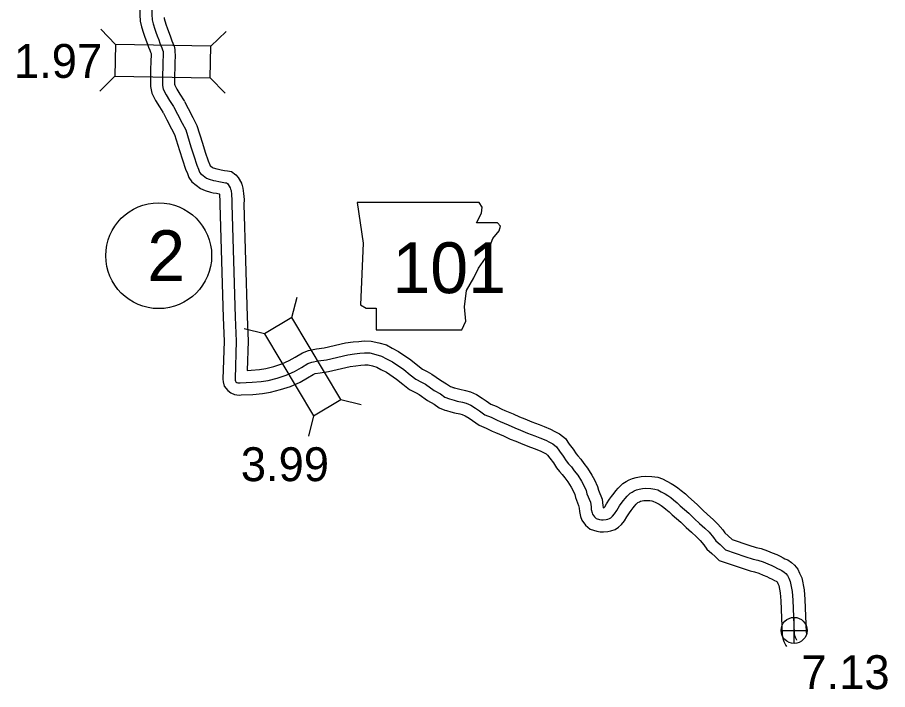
# Model space of a CAD drawing. Extents: x 31699 to 244310, y -8841 to 11474.
# Drawn here: x 148107 to 148830, y -539 to 20 of the extents above; entities that cross this region are included whole.
import ezdxf

# ---------------------------------------------------------------- set-up
doc = ezdxf.new("R2010")
doc.units = 0
for name, color, linetype in [('B_Logo', 7, 'Continuous'), ('G-ANNO-TEXT', 7, 'Continuous'), ('Level 21', 7, 'Continuous'), ('Level 55', 7, 'Continuous'), ('R_Border Notes', 7, 'Continuous'), ('R_XS_EARTHWORK_STAGE1', 7, 'Continuous'), ('R_XS_EARTHWORK_STAGE2', 7, 'Continuous'), ('S_WALL', 7, 'Continuous'), ('S_WALL_ANNOT', 7, 'Continuous')]:
    doc.layers.add(name, color=color, linetype=linetype)

msp = doc.modelspace()

# ---------------------------------------------------------------- linework, layer by layer
at = {"layer": 'B_Logo'}
for points in [[(148213.05, 57.51), (148213.05, 52.33), (148212.96, 50.59), (148213.2, 48.93), (148213.6, 46.73), (148214.12, 44.54), (148215.07, 41.63), (148216.26, 39.39), (148217.26, 36.75), (148217.94, 33.9), (148218.78, 29.91), (148218.86, 26.84), (148218.87, 21.5), (148219.22, 18.15)], [(148219.22, 18.15), (148219.23, 17.97), (148219.24, 17.57), (148219.87, 14.32), (148221.25, 9.81), (148222.18, 7.44), (148223.2, 4.46), (148224.62, 0.96), (148225.49, -1.69), (148226.35, -3.74), (148227.13, -5.59), (148227.78, -7.24), (148228.15, -8.63), (148228.34, -13.23), (148228.07, -15.84), (148228.02, -18.85), (148227.85, -22.53), (148227.64, -27.14), (148227.62, -31.28), (148227.77, -34.35), (148227.71, -36.89), (148228.39, -40.01), (148230.71, -44.68), (148233.57, -49.41), (148236.8, -54.37)], [(148236.88, -54.5), (148237.12, -54.86), (148240.28, -60.79), (148244.08, -68.23), (148247.03, -73.89), (148251.34, -88), (148253.81, -95.48), (148256.34, -103.09), (148257.7, -106.46), (148258.56, -108.84), (148259.4, -110.15), (148261.64, -111.83), (148264.3, -113.83), (148266.52, -114.7), (148270.21, -115.81), (148272.03, -116.23), (148274.44, -116.7), (148277.39, -117.28), (148280.06, -117.75), (148281, -117.92), (148281.61, -118.37), (148282.37, -119.29), (148284.05, -122.11), (148284.35, -123.1)], [(148284.35, -123.1), (148284.7, -124.23), (148284.99, -127.5), (148285.45, -132.09), (148285.42, -135.83), (148288, -229.37), (148289, -249.45), (148287.97, -280.45), (148288.14, -281.72), (148288.29, -282.52), (148288.77, -283.1), (148289.59, -283.68), (148290.26, -284), (148291.2, -284.11), (148292.2, -283.95), (148302.18, -283.61), (148309.63, -282.88), (148315.47, -282.06), (148322.95, -280.05), (148330.48, -277.65), (148337.53, -274.52), (148343.17, -271.23), (148348.55, -268.02), (148351.78, -266.73), (148357.15, -265.79), (148363.86, -264.87), (148381.68, -260.66), (148387.32, -259.84), (148391.71, -259.52), (148395.56, -259.09), (148399.9, -259.24), (148404.86, -260.37), (148409.83, -261.84), (148413.83, -264.14), (148418.76, -266.55), (148428.19, -272.97), (148433.58, -277.37), (148438.34, -281.05), (148443.07, -283.46), (148446.32, -285.24), (148453.38, -290.33), (148458.6, -293.32), (148462.46, -295.83), (148466.31, -297.46)], [(148466.31, -297.46), (148470, -298.5), (148472.55, -299.16), (148477.11, -300.04), (148480.19, -300.89), (148484.04, -302.66), (148487.9, -305.03), (148491.03, -307.22), (148495.65, -310.5), (148500.77, -312.56), (148505.7, -315.1), (148508.4, -316.17), (148515.07, -319.06), (148520.54, -321.58), (148525.12, -323.33), (148530.91, -325.78), (148537.04, -328.09), (148541.15, -329.71), (148546.2, -331.78), (148549.38, -333.3), (148552.15, -334.76), (148555.15, -337.22), (148557.58, -340.76), (148560.75, -344.95), (148563.26, -348.95), (148565.19, -351.31), (148567.52, -353.85), (148569.94, -357.05), (148572.77, -360.72), (148575.91, -365.78), (148577.8, -369.26), (148579.78, -373.48), (148580.46, -376.34), (148583.25, -383.34), (148583.81, -387.13), (148584, -389.2), (148584.75, -392.18), (148585.18, -393.3), (148586.77, -395.47), (148588.14, -396.7), (148590.96, -397.56), (148592.5, -397.85), (148593.83, -397.88), (148596.43, -397.61), (148597.89, -397.37), (148599.27, -396.93), (148600.25, -396.24), (148601.75, -394.87), (148603.36, -392.82), (148605.15, -390.03), (148607.59, -386.36), (148609, -384.32), (148610.86, -381.87), (148612.15, -380.23), (148613.9, -378.18), (148616.3, -375.71), (148617.94, -374.8), (148619.71, -373.82), (148621.69, -373.03), (148623.81, -372.38), (148626.59, -371.83), (148629.25, -371.7), (148633.52, -371.78), (148636.87, -372.29), (148639.22, -373.1), (148642.19, -374.62), (148645.37, -376.27), (148647.68, -377.75), (148650.26, -379.48), (148652.43, -381.16), (148655.5, -383.82), (148658.03, -386.22), (148665.13, -392.37), (148669.79, -396.99), (148673.96, -400.82), (148678.4, -404.84), (148681.95, -408.28), (148685.47, -412.53), (148687.61, -415.41), (148691.09, -418.52), (148693.9, -421.18), (148695.67, -422.87)], [(148695.67, -422.87), (148711.73, -428.42), (148718.51, -430.57), (148722.39, -431.33), (148726.83, -432.94), (148730.67, -434.5), (148733.96, -435.81), (148736.4, -437.08), (148738.89, -438.35), (148740.65, -439.23), (148742.47, -440.05), (148744.37, -441.27), (148745.66, -442.43), (148747.04, -444.13), (148748.11, -446.5), (148749.38, -449.18), (148751.02, -457.35), (148751.57, -464.62), (148752.74, -492.43), (148752.99, -494.09), (148753.4, -495.35), (148754.47, -497.52), (148754.65, -497.8)]]:
    msp.add_lwpolyline(points, dxfattribs=at)
at = {"layer": 'G-ANNO-TEXT'}
msp.add_lwpolyline([(148389.51, -134.1), (148394.58, -167.93), (148392.32, -219.25), (148396.84, -222.07), (148405.3, -222.07), (148405.3, -240.12), (148476.35, -240.12), (148479.73, -232.79), (148478.61, -220.94), (148480.3, -207.41), (148486.5, -196.69), (148490.45, -188.8), (148496.09, -180.34), (148499.47, -171.32), (148502.29, -163.99), (148507.37, -157.78), (148508.49, -153.84), (148506.24, -151.02), (148488.76, -151.02), (148492.7, -143.12), (148493.27, -138.05), (148490.93, -134.15)], close=True, dxfattribs=at)
at = {"layer": 'Level 21'}
for p, q in [((148752.59, -500.61), (148752.59, -478.95)), ((148741.76, -489.78), (148763.43, -489.78))]:
    msp.add_line(p, q, dxfattribs=at)
msp.add_circle((148752.59, -489.78), 10.83, dxfattribs=at)
at = {"layer": 'Level 55'}
for p, q in [((148470.22, -288.26), (148469.01, -287.83)), ((148462.39, -306.66), (148463.6, -307.09))]:
    msp.add_line(p, q, dxfattribs=at)
for points in [[(148203.05, 54.23), (148203.05, 52.58), (148202.92, 50.11), (148203.33, 47.32), (148203.8, 44.69), (148204.49, 41.83), (148205.83, 37.71), (148207.14, 35.25), (148207.68, 33.81), (148208.18, 31.71), (148208.81, 28.74), (148208.86, 26.7), (148208.87, 20.98), (148209.25, 17.33), (148209.26, 16.85)], [(148293.54, -118.96), (148294.57, -122.29), (148294.95, -126.56), (148295.45, -131.64), (148295.42, -135.74), (148297.99, -228.99), (148299.01, -249.36), (148298.2, -273.74), (148301.53, -273.63), (148308.44, -272.95), (148313.47, -272.24), (148320.13, -270.46), (148326.92, -268.29), (148332.97, -265.61), (148338.09, -262.62), (148344.1, -259.03), (148349.03, -257.06), (148355.61, -255.9), (148362.03, -255.03), (148379.8, -250.83), (148386.24, -249.89), (148390.78, -249.56), (148395.17, -249.07), (148401.2, -249.28), (148407.4, -250.7), (148413.8, -252.59), (148418.52, -255.3), (148423.79, -257.87), (148434.18, -264.95), (148439.8, -269.54), (148443.71, -272.56), (148447.75, -274.62), (148451.66, -276.77), (148458.81, -281.91), (148463.81, -284.79), (148467.17, -286.96), (148470.22, -288.26)], [(148274.94, -127.32), (148275.03, -128.43), (148275.44, -132.54), (148275.41, -135.93), (148278, -229.76), (148278.99, -249.53), (148277.95, -280.95), (148278.26, -283.33), (148278.96, -286.9), (148281.89, -290.48), (148284.53, -292.36), (148287.5, -293.74), (148291.42, -294.2), (148293.16, -293.92), (148302.84, -293.6), (148310.82, -292.81), (148317.47, -291.87), (148325.76, -289.65), (148334.04, -287.01), (148342.09, -283.44), (148348.25, -279.85), (148353, -277.01), (148354.53, -276.4), (148358.7, -275.67), (148365.69, -274.72), (148383.55, -270.49), (148388.4, -269.79), (148392.63, -269.48), (148395.95, -269.11), (148398.6, -269.2), (148402.32, -270.05), (148405.87, -271.1), (148409.14, -272.98), (148413.72, -275.22), (148422.2, -280.99), (148427.36, -285.2), (148432.97, -289.53), (148438.39, -292.3), (148440.97, -293.71), (148447.96, -298.74), (148453.38, -301.86), (148457.76, -304.69), (148462.39, -306.66)], [(148469.01, -287.83), (148472.61, -288.84), (148474.76, -289.4), (148479.39, -290.3), (148483.63, -291.47), (148488.76, -293.82), (148493.39, -296.66), (148496.79, -299.04), (148500.48, -301.66), (148504.94, -303.46), (148509.84, -305.98), (148512.22, -306.92), (148519.16, -309.93), (148524.42, -312.36), (148528.85, -314.05), (148534.62, -316.49), (148540.64, -318.76), (148544.88, -320.44), (148550.26, -322.64), (148553.87, -324.36), (148557.71, -326.39), (148562.59, -330.39), (148565.69, -334.91), (148568.99, -339.26), (148571.4, -343.11), (148572.74, -344.75), (148575.22, -347.44), (148577.89, -350.99), (148581, -355.01), (148584.56, -360.75), (148586.73, -364.75), (148589.27, -370.17), (148590.02, -373.32), (148592.96, -380.72), (148593.75, -385.93), (148593.89, -387.52), (148593.97, -387.81), (148594.63, -387.74), (148595.21, -387.01), (148596.78, -384.57), (148599.31, -380.76), (148600.9, -378.45), (148602.96, -375.75), (148604.41, -373.9), (148606.5, -371.45), (148610.15, -367.69), (148613.09, -366.06), (148615.42, -364.76), (148618.35, -363.6), (148621.36, -362.66), (148625.37, -361.88), (148629.09, -361.69), (148634.38, -361.8), (148639.26, -362.54), (148643.14, -363.87), (148646.78, -365.74), (148650.38, -367.61), (148653.16, -369.38), (148656.1, -371.36), (148658.76, -373.41), (148662.22, -376.4), (148664.76, -378.81), (148671.93, -385.04), (148676.69, -389.75), (148680.69, -393.43), (148685.23, -397.54), (148689.31, -401.48), (148693.34, -406.35), (148695.03, -408.63), (148697.87, -411.16), (148700.99, -414.13)], [(148463.6, -307.09), (148467.38, -308.15), (148470.34, -308.92), (148474.82, -309.79), (148476.75, -310.32), (148479.32, -311.5), (148482.42, -313.4), (148485.26, -315.39), (148490.81, -319.33), (148496.6, -321.67), (148501.57, -324.22), (148504.57, -325.41), (148510.99, -328.19), (148516.65, -330.81), (148521.39, -332.61), (148527.21, -335.07), (148533.44, -337.42), (148537.42, -338.99), (148542.15, -340.93), (148544.89, -342.24), (148546.59, -343.14), (148547.71, -344.05), (148549.46, -346.61), (148552.52, -350.63), (148555.12, -354.8), (148557.64, -357.86), (148559.83, -360.26), (148561.99, -363.12), (148564.55, -366.42), (148567.26, -370.8), (148568.87, -373.78), (148570.29, -376.8), (148570.9, -379.36), (148573.53, -385.97), (148573.88, -388.33), (148574.12, -390.87), (148575.2, -395.19), (148576.32, -398.14), (148579.32, -402.21), (148583.09, -405.61), (148588.56, -407.28), (148591.44, -407.83), (148594.24, -407.89), (148597.75, -407.53), (148600.21, -407.12), (148603.77, -406), (148606.55, -404.04), (148609.11, -401.68), (148611.51, -398.63), (148613.53, -395.5), (148615.87, -391.97), (148617.09, -390.2), (148618.77, -387.99), (148619.89, -386.57), (148621.3, -384.92), (148622.44, -383.74), (148622.79, -383.55), (148624, -382.88), (148625.03, -382.47), (148626.25, -382.09), (148627.81, -381.78), (148629.41, -381.7), (148632.66, -381.77), (148634.47, -382.04), (148635.3, -382.33), (148637.61, -383.51), (148640.36, -384.94), (148642.19, -386.11), (148644.41, -387.6), (148646.11, -388.91), (148648.79, -391.23), (148651.31, -393.63), (148658.33, -399.71), (148662.88, -404.22), (148667.22, -408.2), (148671.56, -412.14), (148674.6, -415.08), (148677.6, -418.7), (148680.19, -422.19), (148684.32, -425.88), (148687.01, -428.43), (148690.36, -431.61)], [(148700.99, -414.13), (148714.87, -418.92), (148720.99, -420.86), (148725.08, -421.66), (148730.42, -423.61), (148734.4, -425.22), (148738.13, -426.71), (148740.97, -428.19), (148743.41, -429.42), (148744.95, -430.2), (148747.24, -431.23), (148750.45, -433.29), (148752.93, -435.52), (148755.63, -438.84), (148757.19, -442.31), (148758.94, -446), (148760.95, -455.99), (148761.55, -464.04), (148762.7, -491.46), (148762.74, -491.67), (148763.21, -492.63), (148763.12, -492.49)], [(148690.36, -431.61), (148708.58, -437.91), (148716.03, -440.27), (148719.71, -440.99), (148723.23, -442.27), (148726.93, -443.78), (148729.8, -444.92), (148731.82, -445.97), (148734.38, -447.27), (148736.35, -448.26), (148737.7, -448.87), (148738.29, -449.25), (148738.4, -449.34), (148738.45, -449.42), (148739.03, -450.7), (148739.82, -452.36), (148741.1, -458.71), (148741.58, -465.2), (148742.77, -493.4), (148743.23, -496.41), (148744.11, -499.13), (148745.73, -502.4), (148746.18, -503.12)]]:
    msp.add_lwpolyline(points, dxfattribs=at)
at = {"layer": 'R_Border Notes'}
msp.add_circle((148224.55, -178.4), 44, dxfattribs=at)
at = {"layer": 'R_XS_EARTHWORK_STAGE1'}
for p, q in [((148188.69, -2.88), (148176.47, 9.78)), ((148267.88, -4.26), (148280.54, 7.96)), ((148188.23, -29.28), (148175.57, -41.5)), ((148267.42, -30.66), (148279.65, -43.32)), ((148335.23, -229.84), (148339.53, -212.78)), ((148312.57, -243.39), (148295.51, -239.09)), ((148375.87, -297.82), (148392.94, -302.12)), ((148353.21, -311.37), (148348.91, -328.44))]:
    msp.add_line(p, q, dxfattribs=at)
for points in [[(148188.23, -29.28), (148267.42, -30.66), (148267.88, -4.26), (148188.69, -2.88)], [(148375.87, -297.82), (148335.23, -229.84), (148312.57, -243.39), (148353.21, -311.37)]]:
    msp.add_lwpolyline(points, close=True, dxfattribs=at)
at = {"layer": 'R_XS_EARTHWORK_STAGE2'}
for points in [[(148209.26, 16.85), (148209.27, 16.5), (148210.15, 11.9), (148211.8, 6.52), (148212.79, 4), (148213.82, 0.96), (148215.23, -2.5), (148216.12, -5.18), (148217.13, -7.61), (148217.87, -9.35), (148218.2, -10.22), (148218.32, -12.94), (148218.08, -15.25), (148218.03, -18.53), (148217.86, -22.07), (148217.65, -26.89), (148217.62, -31.5), (148217.76, -34.46), (148217.68, -37.84), (148218.89, -43.35), (148221.94, -49.5), (148225.1, -54.73), (148227.93, -59.07)], [(148229.12, 19.58), (148229.21, 18.68), (148229.58, 16.73), (148230.7, 13.11), (148231.58, 10.87), (148232.57, 7.96), (148234.01, 4.41), (148234.87, 1.8), (148235.57, 0.14), (148236.4, -1.82), (148237.3, -4.13), (148238.09, -7.12), (148238.36, -13.53), (148238.06, -16.43), (148238.02, -19.16), (148237.84, -22.98), (148237.64, -27.39), (148237.62, -31.06), (148237.78, -34.23), (148237.73, -35.93), (148237.89, -36.66), (148239.49, -39.86), (148242.05, -44.1), (148245.74, -49.77), (148245.9, -50.08)], [(148245.98, -50.23), (148249.14, -56.16), (148252.96, -63.65), (148256.32, -70.09), (148260.87, -84.97), (148263.3, -92.33), (148265.73, -99.64), (148267.04, -102.89), (148267.29, -103.56), (148267.64, -103.83), (148269.23, -105.02), (148269.79, -105.24), (148272.78, -106.14), (148274.11, -106.44), (148276.37, -106.88), (148279.22, -107.45), (148281.83, -107.9), (148285.09, -108.51), (148288.53, -111.05), (148290.57, -113.51), (148293.25, -118.03), (148293.49, -118.81)], [(148228.07, -59.29), (148228.5, -59.95), (148231.41, -65.41), (148235.19, -72.81), (148237.73, -77.7), (148241.81, -91.03), (148244.32, -98.63), (148246.95, -106.54), (148248.36, -110.03), (148249.54, -113.28), (148251.95, -117.07), (148255.64, -119.83), (148259.37, -122.63), (148263.25, -124.16), (148267.65, -125.48), (148269.94, -126.01), (148272.5, -126.51), (148274.91, -126.99), (148274.94, -127.32)]]:
    msp.add_lwpolyline(points, dxfattribs=at)

# ---------------------------------------------------------------- texts
at = {"layer": 'G-ANNO-TEXT'}
msp.add_text('101', height=42.24, dxfattribs=at).set_placement((148418.82, -209.51))
at = {"layer": 'R_Border Notes'}
msp.add_text('2', height=42.24, dxfattribs=at).set_placement((148215.11, -199.52))
at = {"layer": 'S_WALL'}
for s, p in [('1.97', (148104.26, -30.62)), ('3.99', (148292.79, -365.76))]:
    msp.add_text(s, height=28.16, dxfattribs=at).set_placement(p)
at = {"layer": 'S_WALL_ANNOT'}
msp.add_text('7.13', height=28.16, dxfattribs=at).set_placement((148758.64, -538.59))

doc.saveas('drawing.dxf')
